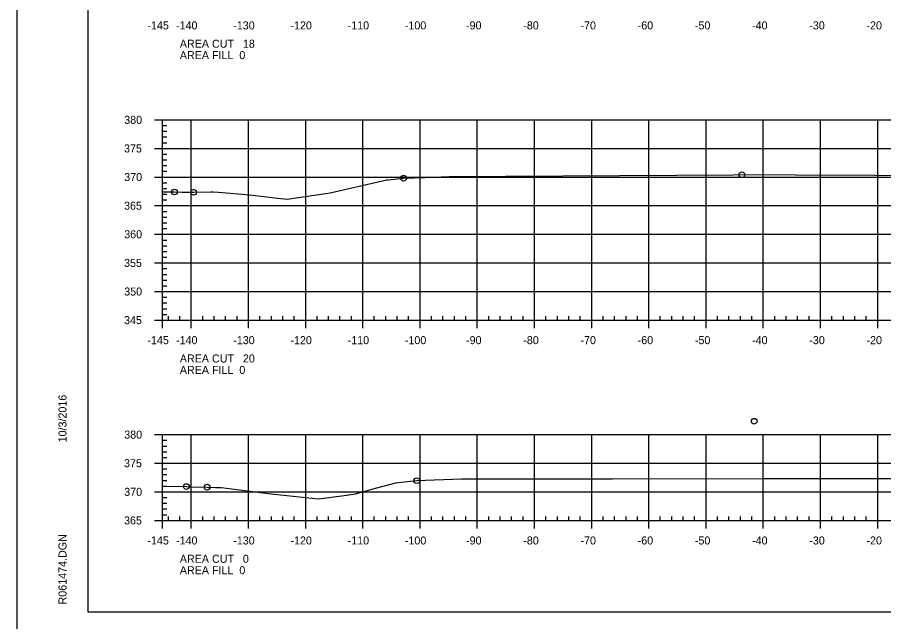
# Model space of a CAD drawing. Extents: x 1359801 to 1362404, y 372415 to 374228.
# Drawn here: x 1359800.9 to 1359952.4, y 372523.6 to 372629.2 of the extents above; entities that cross this region are included whole.
import ezdxf

# ---------------------------------------------------------------- set-up
doc = ezdxf.new("R2010")
doc.units = 0
for name, color, linetype in [('S_DRG_PT_SYM', 7, 'Continuous'), ('S_MAILBOX', 7, 'Continuous'), ('S_PRIMARY_CTL', 7, 'Continuous'), ('S_SHOULDER', 7, 'Continuous'), ('S_UTL_PT_SYM', 7, 'Continuous'), ('S_WATER_UTILITIES', 7, 'Continuous')]:
    doc.layers.add(name, color=color, linetype=linetype)

msp = doc.modelspace()

# ---------------------------------------------------------------- linework, layer by layer
at = {"layer": 'S_DRG_PT_SYM'}
for points in [[(1359826.35, 372598.67), (1359828.41, 372598.64), (1359829.74, 372598.62), (1359831.77, 372598.58), (1359834.75, 372598.67), (1359835.16, 372598.69), (1359836.14, 372598.61), (1359841.53, 372598.16), (1359846.51, 372597.57), (1359848.1, 372597.38), (1359852.81, 372598.1), (1359855.65, 372598.5), (1359864.81, 372600.58), (1359865.5, 372600.74), (1359865.75, 372600.76), (1359868.47, 372601.04), (1359872.26, 372601.19), (1359876.45, 372601.35), (1359926.09, 372601.65), (1359929.42, 372601.67), (1359936.97, 372601.64), (1359978.65, 372601.46)], [(1359826.35, 372547.24), (1359830.5, 372547.17), (1359831.42, 372547.14), (1359834.11, 372547.06), (1359835.57, 372547), (1359836.56, 372547), (1359844.81, 372545.97), (1359845.29, 372545.9), (1359845.86, 372545.85), (1359853.62, 372545.03), (1359858.08, 372545.59), (1359860.06, 372545.88), (1359863.8, 372546.94), (1359867.13, 372547.85), (1359868.56, 372547.99), (1359870.79, 372548.2), (1359873.79, 372548.32), (1359878.65, 372548.51), (1359904.98, 372548.53), (1359931.34, 372548.59), (1359959.75, 372548.55)]]:
    msp.add_lwpolyline(points, dxfattribs=at)
at = {"layer": 'S_MAILBOX'}
for p, q in [((1359826.35, 372611.25), (1360116.35, 372611.25)), ((1359826.35, 372576.25), (1359826.35, 372611.25)), ((1359831.35, 372576.25), (1359831.35, 372611.25)), ((1359841.35, 372576.25), (1359841.35, 372611.25)), ((1359851.35, 372576.25), (1359851.35, 372611.25)), ((1359861.35, 372576.25), (1359861.35, 372611.25)), ((1359871.35, 372576.25), (1359871.35, 372611.25)), ((1359881.35, 372576.25), (1359881.35, 372611.25)), ((1359891.35, 372576.25), (1359891.35, 372611.25)), ((1359901.35, 372576.25), (1359901.35, 372611.25)), ((1359911.35, 372576.25), (1359911.35, 372611.25)), ((1359921.35, 372576.25), (1359921.35, 372611.25)), ((1359931.35, 372576.25), (1359931.35, 372611.25)), ((1359941.35, 372576.25), (1359941.35, 372611.25)), ((1359951.35, 372576.25), (1359951.35, 372611.25)), ((1359826.35, 372606.25), (1360116.35, 372606.25)), ((1359826.35, 372601.25), (1360116.35, 372601.25)), ((1359826.35, 372596.25), (1360116.35, 372596.25)), ((1359826.35, 372591.25), (1360116.35, 372591.25)), ((1359826.35, 372586.25), (1360116.35, 372586.25)), ((1359826.35, 372581.25), (1360116.35, 372581.25)), ((1359826.35, 372576.25), (1360116.35, 372576.25)), ((1359826.35, 372556.25), (1360116.35, 372556.25)), ((1359826.35, 372541.25), (1359826.35, 372556.25)), ((1359831.35, 372541.25), (1359831.35, 372556.25)), ((1359841.35, 372541.25), (1359841.35, 372556.25)), ((1359851.35, 372541.25), (1359851.35, 372556.25)), ((1359861.35, 372541.25), (1359861.35, 372556.25)), ((1359871.35, 372541.25), (1359871.35, 372556.25)), ((1359881.35, 372541.25), (1359881.35, 372556.25)), ((1359891.35, 372541.25), (1359891.35, 372556.25)), ((1359901.35, 372541.25), (1359901.35, 372556.25)), ((1359911.35, 372541.25), (1359911.35, 372556.25)), ((1359921.35, 372541.25), (1359921.35, 372556.25)), ((1359931.35, 372541.25), (1359931.35, 372556.25)), ((1359941.35, 372541.25), (1359941.35, 372556.25)), ((1359951.35, 372541.25), (1359951.35, 372556.25)), ((1359826.35, 372551.25), (1360116.35, 372551.25)), ((1359826.35, 372546.25), (1360116.35, 372546.25)), ((1359826.35, 372541.25), (1360116.35, 372541.25)), ((1359826.35, 372541.25), (1360116.35, 372541.25))]:
    msp.add_line(p, q, dxfattribs=at)
at = {"layer": 'S_SHOULDER'}
for points in [[(1359800.94, 372734.6), (1360134.28, 372734.6), (1360134.28, 372521.26), (1359800.94, 372521.26)], [(1360047.27, 372730.71), (1360047.27, 372720.83), (1360083, 372720.83), (1360083, 372717.91), (1360106.2, 372717.91), (1360106.2, 372693.57), (1360129.53, 372693.57), (1360129.53, 372525.25), (1359813.35, 372525.25), (1359813.35, 372730.71)]]:
    msp.add_lwpolyline(points, close=True, dxfattribs=at)
for centre in [(1359927.61, 372601.66), (1359868.47, 372601.04), (1359828.41, 372598.64), (1359831.77, 372598.58), (1359929.76, 372558.58), (1359830.5, 372547.17), (1359870.79, 372548.2), (1359834.11, 372547.06)]:
    msp.add_circle(centre, 0.5, dxfattribs=at)
at = {"layer": 'S_UTL_PT_SYM'}
for p, q in [((1359813.35, 372525.25), (1359813.35, 372730.71)), ((1359813.35, 372525.25), (1359813.35, 372525.25)), ((1360129.53, 372525.25), (1359813.35, 372525.25))]:
    msp.add_line(p, q, dxfattribs=at)
at = {"layer": 'S_WATER_UTILITIES'}
for p, q in [((1359824.95, 372611.25), (1359826.35, 372611.25)), ((1359826.35, 372576.25), (1359826.35, 372611.25)), ((1359826.35, 372610.25), (1359827.05, 372610.25)), ((1359826.35, 372609.25), (1359827.05, 372609.25)), ((1359826.35, 372608.25), (1359827.05, 372608.25)), ((1359826.35, 372607.25), (1359827.05, 372607.25)), ((1359824.95, 372606.25), (1359826.35, 372606.25)), ((1359826.35, 372605.25), (1359827.05, 372605.25)), ((1359826.35, 372604.25), (1359827.05, 372604.25)), ((1359826.35, 372603.25), (1359827.05, 372603.25)), ((1359826.35, 372602.25), (1359827.05, 372602.25)), ((1359824.95, 372601.25), (1359826.35, 372601.25)), ((1359826.35, 372600.25), (1359827.05, 372600.25)), ((1359826.35, 372599.25), (1359827.05, 372599.25)), ((1359826.35, 372598.25), (1359827.05, 372598.25)), ((1359824.95, 372596.25), (1359826.35, 372596.25)), ((1359826.35, 372597.25), (1359827.05, 372597.25)), ((1359826.35, 372595.25), (1359827.05, 372595.25)), ((1359826.35, 372594.25), (1359827.05, 372594.25)), ((1359826.35, 372593.25), (1359827.05, 372593.25)), ((1359826.35, 372592.25), (1359827.05, 372592.25)), ((1359824.95, 372591.25), (1359826.35, 372591.25)), ((1359826.35, 372590.25), (1359827.05, 372590.25)), ((1359826.35, 372589.25), (1359827.05, 372589.25)), ((1359826.35, 372588.25), (1359827.05, 372588.25)), ((1359826.35, 372587.25), (1359827.05, 372587.25)), ((1359824.95, 372586.25), (1359826.35, 372586.25)), ((1359826.35, 372585.25), (1359827.05, 372585.25)), ((1359826.35, 372584.25), (1359827.05, 372584.25)), ((1359826.35, 372583.25), (1359827.05, 372583.25)), ((1359824.95, 372581.25), (1359826.35, 372581.25)), ((1359826.35, 372582.25), (1359827.05, 372582.25)), ((1359826.35, 372580.25), (1359827.05, 372580.25)), ((1359826.35, 372579.25), (1359827.05, 372579.25)), ((1359826.35, 372578.25), (1359827.05, 372578.25)), ((1359826.35, 372577.25), (1359827.05, 372577.25)), ((1359826.35, 372576.25), (1359826.35, 372576.95)), ((1359827.35, 372576.25), (1359827.35, 372576.95)), ((1359829.35, 372576.25), (1359829.35, 372576.95)), ((1359833.35, 372576.25), (1359833.35, 372576.95)), ((1359835.35, 372576.25), (1359835.35, 372576.95)), ((1359837.35, 372576.25), (1359837.35, 372576.95)), ((1359839.35, 372576.25), (1359839.35, 372576.95)), ((1359843.35, 372576.25), (1359843.35, 372576.95)), ((1359845.35, 372576.25), (1359845.35, 372576.95)), ((1359847.35, 372576.25), (1359847.35, 372576.95)), ((1359849.35, 372576.25), (1359849.35, 372576.95)), ((1359853.35, 372576.25), (1359853.35, 372576.95)), ((1359855.35, 372576.25), (1359855.35, 372576.95)), ((1359857.35, 372576.25), (1359857.35, 372576.95)), ((1359859.35, 372576.25), (1359859.35, 372576.95)), ((1359863.35, 372576.25), (1359863.35, 372576.95)), ((1359865.35, 372576.25), (1359865.35, 372576.95)), ((1359867.35, 372576.25), (1359867.35, 372576.95)), ((1359869.35, 372576.25), (1359869.35, 372576.95)), ((1359873.35, 372576.25), (1359873.35, 372576.95)), ((1359875.35, 372576.25), (1359875.35, 372576.95)), ((1359877.35, 372576.25), (1359877.35, 372576.95)), ((1359879.35, 372576.25), (1359879.35, 372576.95)), ((1359883.35, 372576.25), (1359883.35, 372576.95)), ((1359885.35, 372576.25), (1359885.35, 372576.95)), ((1359887.35, 372576.25), (1359887.35, 372576.95)), ((1359889.35, 372576.25), (1359889.35, 372576.95)), ((1359893.35, 372576.25), (1359893.35, 372576.95)), ((1359895.35, 372576.25), (1359895.35, 372576.95)), ((1359897.35, 372576.25), (1359897.35, 372576.95)), ((1359899.35, 372576.25), (1359899.35, 372576.95)), ((1359903.35, 372576.25), (1359903.35, 372576.95)), ((1359905.35, 372576.25), (1359905.35, 372576.95)), ((1359907.35, 372576.25), (1359907.35, 372576.95)), ((1359909.35, 372576.25), (1359909.35, 372576.95)), ((1359913.35, 372576.25), (1359913.35, 372576.95)), ((1359915.35, 372576.25), (1359915.35, 372576.95)), ((1359917.35, 372576.25), (1359917.35, 372576.95)), ((1359919.35, 372576.25), (1359919.35, 372576.95)), ((1359923.35, 372576.25), (1359923.35, 372576.95)), ((1359925.35, 372576.25), (1359925.35, 372576.95)), ((1359927.35, 372576.25), (1359927.35, 372576.95)), ((1359929.35, 372576.25), (1359929.35, 372576.95)), ((1359933.35, 372576.25), (1359933.35, 372576.95)), ((1359935.35, 372576.25), (1359935.35, 372576.95)), ((1359937.35, 372576.25), (1359937.35, 372576.95)), ((1359939.35, 372576.25), (1359939.35, 372576.95)), ((1359943.35, 372576.25), (1359943.35, 372576.95)), ((1359945.35, 372576.25), (1359945.35, 372576.95)), ((1359947.35, 372576.25), (1359947.35, 372576.95)), ((1359949.35, 372576.25), (1359949.35, 372576.95)), ((1359824.95, 372576.25), (1359826.35, 372576.25)), ((1359826.35, 372576.25), (1360116.35, 372576.25)), ((1359826.35, 372574.85), (1359826.35, 372576.25)), ((1359831.35, 372574.85), (1359831.35, 372576.25)), ((1359841.35, 372574.85), (1359841.35, 372576.25)), ((1359851.35, 372574.85), (1359851.35, 372576.25)), ((1359861.35, 372574.85), (1359861.35, 372576.25)), ((1359871.35, 372574.85), (1359871.35, 372576.25)), ((1359881.35, 372574.85), (1359881.35, 372576.25)), ((1359891.35, 372574.85), (1359891.35, 372576.25)), ((1359901.35, 372574.85), (1359901.35, 372576.25)), ((1359911.35, 372574.85), (1359911.35, 372576.25)), ((1359921.35, 372574.85), (1359921.35, 372576.25)), ((1359931.35, 372574.85), (1359931.35, 372576.25)), ((1359941.35, 372574.85), (1359941.35, 372576.25)), ((1359951.35, 372574.85), (1359951.35, 372576.25)), ((1359824.95, 372556.25), (1359826.35, 372556.25)), ((1359826.35, 372541.25), (1359826.35, 372556.25)), ((1359826.35, 372555.25), (1359827.05, 372555.25)), ((1359826.35, 372554.25), (1359827.05, 372554.25)), ((1359826.35, 372553.25), (1359827.05, 372553.25)), ((1359826.35, 372552.25), (1359827.05, 372552.25)), ((1359824.95, 372551.25), (1359826.35, 372551.25)), ((1359826.35, 372550.25), (1359827.05, 372550.25)), ((1359826.35, 372549.25), (1359827.05, 372549.25)), ((1359826.35, 372548.25), (1359827.05, 372548.25)), ((1359824.95, 372546.25), (1359826.35, 372546.25)), ((1359826.35, 372547.25), (1359827.05, 372547.25)), ((1359826.35, 372545.25), (1359827.05, 372545.25)), ((1359826.35, 372544.25), (1359827.05, 372544.25)), ((1359826.35, 372543.25), (1359827.05, 372543.25)), ((1359826.35, 372542.25), (1359827.05, 372542.25)), ((1359826.35, 372541.25), (1359826.35, 372541.95)), ((1359827.35, 372541.25), (1359827.35, 372541.95)), ((1359829.35, 372541.25), (1359829.35, 372541.95)), ((1359833.35, 372541.25), (1359833.35, 372541.95)), ((1359835.35, 372541.25), (1359835.35, 372541.95)), ((1359837.35, 372541.25), (1359837.35, 372541.95)), ((1359839.35, 372541.25), (1359839.35, 372541.95)), ((1359843.35, 372541.25), (1359843.35, 372541.95)), ((1359845.35, 372541.25), (1359845.35, 372541.95)), ((1359847.35, 372541.25), (1359847.35, 372541.95)), ((1359849.35, 372541.25), (1359849.35, 372541.95)), ((1359853.35, 372541.25), (1359853.35, 372541.95)), ((1359855.35, 372541.25), (1359855.35, 372541.95)), ((1359857.35, 372541.25), (1359857.35, 372541.95)), ((1359859.35, 372541.25), (1359859.35, 372541.95)), ((1359863.35, 372541.25), (1359863.35, 372541.95)), ((1359865.35, 372541.25), (1359865.35, 372541.95)), ((1359867.35, 372541.25), (1359867.35, 372541.95)), ((1359869.35, 372541.25), (1359869.35, 372541.95)), ((1359873.35, 372541.25), (1359873.35, 372541.95)), ((1359875.35, 372541.25), (1359875.35, 372541.95)), ((1359877.35, 372541.25), (1359877.35, 372541.95)), ((1359879.35, 372541.25), (1359879.35, 372541.95)), ((1359883.35, 372541.25), (1359883.35, 372541.95)), ((1359885.35, 372541.25), (1359885.35, 372541.95)), ((1359887.35, 372541.25), (1359887.35, 372541.95)), ((1359889.35, 372541.25), (1359889.35, 372541.95)), ((1359893.35, 372541.25), (1359893.35, 372541.95)), ((1359895.35, 372541.25), (1359895.35, 372541.95)), ((1359897.35, 372541.25), (1359897.35, 372541.95)), ((1359899.35, 372541.25), (1359899.35, 372541.95)), ((1359903.35, 372541.25), (1359903.35, 372541.95)), ((1359905.35, 372541.25), (1359905.35, 372541.95)), ((1359907.35, 372541.25), (1359907.35, 372541.95)), ((1359909.35, 372541.25), (1359909.35, 372541.95)), ((1359913.35, 372541.25), (1359913.35, 372541.95)), ((1359915.35, 372541.25), (1359915.35, 372541.95)), ((1359917.35, 372541.25), (1359917.35, 372541.95)), ((1359919.35, 372541.25), (1359919.35, 372541.95)), ((1359923.35, 372541.25), (1359923.35, 372541.95)), ((1359925.35, 372541.25), (1359925.35, 372541.95)), ((1359927.35, 372541.25), (1359927.35, 372541.95)), ((1359929.35, 372541.25), (1359929.35, 372541.95)), ((1359933.35, 372541.25), (1359933.35, 372541.95)), ((1359935.35, 372541.25), (1359935.35, 372541.95)), ((1359937.35, 372541.25), (1359937.35, 372541.95)), ((1359939.35, 372541.25), (1359939.35, 372541.95)), ((1359943.35, 372541.25), (1359943.35, 372541.95)), ((1359945.35, 372541.25), (1359945.35, 372541.95)), ((1359947.35, 372541.25), (1359947.35, 372541.95)), ((1359949.35, 372541.25), (1359949.35, 372541.95)), ((1359824.95, 372541.25), (1359826.35, 372541.25)), ((1359824.95, 372541.25), (1359826.35, 372541.25)), ((1359826.35, 372541.25), (1360116.35, 372541.25)), ((1359826.35, 372539.85), (1359826.35, 372541.25)), ((1359831.35, 372539.85), (1359831.35, 372541.25)), ((1359841.35, 372539.85), (1359841.35, 372541.25)), ((1359851.35, 372539.85), (1359851.35, 372541.25)), ((1359861.35, 372539.85), (1359861.35, 372541.25)), ((1359871.35, 372539.85), (1359871.35, 372541.25)), ((1359881.35, 372539.85), (1359881.35, 372541.25)), ((1359891.35, 372539.85), (1359891.35, 372541.25)), ((1359901.35, 372539.85), (1359901.35, 372541.25)), ((1359911.35, 372539.85), (1359911.35, 372541.25)), ((1359921.35, 372539.85), (1359921.35, 372541.25)), ((1359931.35, 372539.85), (1359931.35, 372541.25)), ((1359941.35, 372539.85), (1359941.35, 372541.25)), ((1359951.35, 372539.85), (1359951.35, 372541.25))]:
    msp.add_line(p, q, dxfattribs=at)

# ---------------------------------------------------------------- texts
at = {"layer": 'S_PRIMARY_CTL'}
for s, p in [('-145', (1359823.68, 372627.05)), ('-140', (1359828.69, 372627.05)), ('-130', (1359838.69, 372627.05)), ('-120', (1359848.69, 372627.05)), ('-110', (1359858.69, 372627.05)), ('-100', (1359868.69, 372627.05)), ('-90', (1359879.39, 372627.05)), ('-80', (1359889.39, 372627.05)), ('-70', (1359899.39, 372627.05)), ('-60', (1359909.39, 372627.05)), ('-50', (1359919.39, 372627.05)), ('-40', (1359929.39, 372627.05)), ('-30', (1359939.39, 372627.05)), ('-20', (1359949.39, 372627.05)), ('AREA CUT   18', (1359829.35, 372623.85)), ('AREA FILL  0', (1359829.35, 372621.85)), ('380', (1359819.63, 372610.55)), ('375', (1359819.6, 372605.55)), ('370', (1359819.63, 372600.55)), ('365', (1359819.6, 372595.55)), ('360', (1359819.63, 372590.55)), ('355', (1359819.6, 372585.55)), ('350', (1359819.63, 372580.55)), ('345', (1359819.6, 372575.55)), ('-145', (1359823.68, 372572.05)), ('-140', (1359828.69, 372572.05)), ('-130', (1359838.69, 372572.05)), ('-120', (1359848.69, 372572.05)), ('-110', (1359858.69, 372572.05)), ('-100', (1359868.69, 372572.05)), ('-90', (1359879.39, 372572.05)), ('-80', (1359889.39, 372572.05)), ('-70', (1359899.39, 372572.05)), ('-60', (1359909.39, 372572.05)), ('-50', (1359919.39, 372572.05)), ('-40', (1359929.39, 372572.05)), ('-30', (1359939.39, 372572.05)), ('-20', (1359949.39, 372572.05)), ('AREA CUT   20', (1359829.35, 372568.85)), ('AREA FILL  0', (1359829.35, 372566.85)), ('380', (1359819.63, 372555.55)), ('375', (1359819.6, 372550.55)), ('370', (1359819.63, 372545.55)), ('365', (1359819.6, 372540.55)), ('-145', (1359823.68, 372537.05)), ('-140', (1359828.69, 372537.05)), ('-130', (1359838.69, 372537.05)), ('-120', (1359848.69, 372537.05)), ('-110', (1359858.69, 372537.05)), ('-100', (1359868.69, 372537.05)), ('-90', (1359879.39, 372537.05)), ('-80', (1359889.39, 372537.05)), ('-70', (1359899.39, 372537.05)), ('-60', (1359909.39, 372537.05)), ('-50', (1359919.39, 372537.05)), ('-40', (1359929.39, 372537.05)), ('-30', (1359939.39, 372537.05)), ('-20', (1359949.39, 372537.05)), ('AREA CUT   0', (1359829.35, 372533.85)), ('AREA FILL  0', (1359829.35, 372531.85))]:
    msp.add_text(s, height=1.4, dxfattribs=at).set_placement(p)
at = {"layer": 'S_SHOULDER'}
for p in [(1359876.4, 372601.3), (1359878.61, 372548.46)]:
    msp.add_text('+', height=0.1, dxfattribs=at).set_placement(p)
at = {"layer": 'S_UTL_PT_SYM'}
for s, p in [('10/3/2016', (1359809.54, 372554.89)), ('R061474.DGN', (1359809.54, 372526.57))]:
    msp.add_text(s, height=1.4, rotation=90, dxfattribs=at).set_placement(p)

doc.saveas('drawing.dxf')
